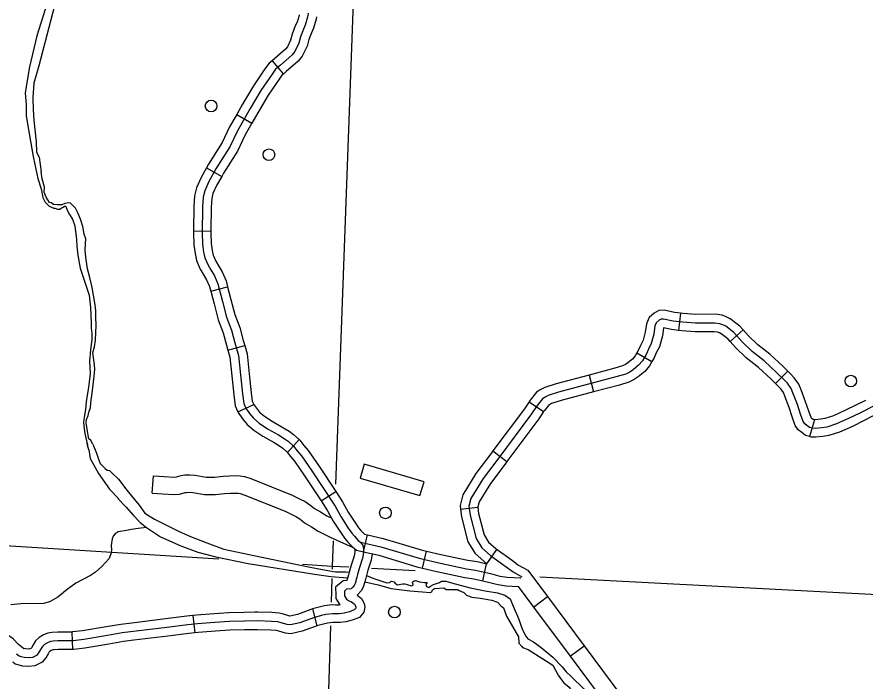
# Model space of a CAD drawing. Extents: x 653372 to 905732, y 627442 to 787275.
# Drawn here: x 889295 to 896560, y 691020 to 696705 of the extents above; entities that cross this region are included whole.
import ezdxf

# ---------------------------------------------------------------- set-up
doc = ezdxf.new("R2010")
doc.units = 0
for name, color, linetype in [('Level 32', 7, 'Continuous'), ('Level 35', 7, 'Continuous'), ('Level 45', 7, 'Continuous'), ('Level 46', 7, 'Continuous'), ('Level 5', 7, 'Continuous'), ('Level 56', 7, 'Continuous'), ('Level 57', 7, 'Continuous')]:
    doc.layers.add(name, color=color, linetype=linetype)

msp = doc.modelspace()

# ---------------------------------------------------------------- linework, layer by layer
at = {"layer": 'Level 32'}
for p, q in [((891481.2, 696330.5), (891577.6, 696216.4)), ((891178.2, 695871.4), (891307.8, 695797.2)), ((890919.1, 695414.3), (891049, 695340.6)), ((890807.8, 694873.6), (890957.1, 694872.3)), ((890955, 694358.6), (891099.6, 694395.8)), ((894979, 694170), (894962.7, 694021.5)), ((895516.5, 694026.1), (895404.9, 693926.9)), ((891102.3, 693852.1), (891245.8, 693893.6)), ((894605.8, 693830.4), (894734.7, 693754.9)), ((894196, 693639.8), (894234, 693495.3)), ((895897.5, 693673.3), (895793.9, 693565.8)), ((893683.1, 693410.1), (893806.6, 693326.2)), ((891187.7, 693325.4), (891323.9, 693386.8)), ((896128.3, 693255.6), (896085.4, 693112.5)), ((891612.1, 692977.1), (891712.5, 693087.6)), ((893373, 692989.8), (893492.6, 692900.4)), ((891901.4, 692561.1), (892026.1, 692643.3)), ((893094.8, 692489.7), (893242.9, 692509.3)), ((892263.6, 692126.2), (892297.4, 692271.7)), ((892770.2, 691986.5), (892804, 692132)), ((893319.6, 692023.5), (893407.3, 692144.4)), ((893285, 691878.2), (893317.8, 692023.9)), ((893719.6, 691652.6), (893839.3, 691741.9)), ((894033.9, 691231.1), (894153.6, 691320.4))]:
    msp.add_line(p, q, dxfattribs=at)
for points in [[(891788.8, 696736.8), (891784.5, 696702.7), (891764.9, 696634.9), (891748.5, 696600.1), (891723.4, 696534.6), (891709.8, 696480.9), (891675.2, 696410.9), (891648.9, 696377.5), (891553.9, 696294.1), (891510.9, 696257.9), (891480, 696216.8), (891384.9, 696074.9), (891292.9, 695921.5), (891183.1, 695729.8), (891117.5, 695593.6), (891000.1, 695405.8), (890938.6, 695297.2), (890903.1, 695217.9), (890890.6, 695163), (890884.2, 695079.8), (890882.3, 694854.8), (890885.1, 694761), (890894.2, 694692.3), (890904.3, 694644), (890932.3, 694580.3), (890955.4, 694541), (890985.9, 694489.4), (891015.9, 694421.3), (891055.5, 694267.8), (891091, 694136.3), (891133.4, 694022.5), (891162.1, 693914.3), (891193.2, 693806.6)], [(891711.9, 696724), (891711.2, 696717.9), (891694.8, 696661.4), (891679.7, 696629.4), (891652.2, 696557.2), (891639.3, 696506.9), (891611.7, 696451), (891594.5, 696429.1), (891505.2, 696350.7), (891481.2, 696330.5)], [(891860.1, 696705.4), (891857.9, 696687.6), (891835, 696608.4), (891817.2, 696570.7), (891794.7, 696511.9), (891780.2, 696454.9), (891738.7, 696370.9), (891703.3, 696325.9), (891602.6, 696237.5), (891577.6, 696216.4)], [(891481.2, 696330.5), (891456.4, 696309.5), (891419.1, 696260.1), (891321.8, 696114.9), (891228.5, 695959.2), (891178.2, 695871.4)], [(891577.6, 696216.4), (891565.5, 696206.2), (891540.9, 696173.5), (891448, 696034.9), (891357.4, 695883.7), (891307.8, 695797.2)], [(891178.2, 695871.4), (891117, 695764.6), (891052, 695629.8), (890936, 695444), (890919.1, 695414.3)], [(891307.8, 695797.2), (891249.2, 695694.9), (891183, 695557.5), (891064.3, 695367.6), (891049, 695340.6)], [(890919.1, 695414.3), (890871.9, 695331), (890831.9, 695241.7), (890816.6, 695174.2), (890809.5, 695083), (890807.8, 694873.6)], [(891049, 695340.6), (891005.3, 695263.5), (890974.3, 695194.2), (890964.6, 695151.8), (890958.8, 695076.6), (890957.1, 694872.3)], [(890807.8, 694873.6), (890807.6, 694854), (890810.6, 694755), (890820.5, 694679.7), (890832.9, 694621.1), (890865.7, 694546.3), (890891.1, 694503.1), (890919.4, 694455.2), (890945.1, 694396.8), (890955, 694358.6)], [(890957.1, 694872.3), (890957, 694855.6), (890959.6, 694767), (890967.8, 694704.9), (890975.8, 694667), (890998.9, 694614.4), (891019.7, 694579), (891052.5, 694523.6), (891086.7, 694445.8), (891099.6, 694395.8)], [(890955, 694358.6), (890983.2, 694248.7), (891019.8, 694113.5), (891062.2, 693999.9), (891090.1, 693894.4), (891102.3, 693852.1)], [(891099.6, 694395.8), (891127.7, 694286.8), (891162.2, 694159.2), (891204.7, 694045.2), (891234, 693934.2), (891245.8, 693893.6)], [(894979, 694170), (894927, 694175.7), (894840.1, 694194), (894794.2, 694191.6), (894754, 694170.1), (894709.7, 694132.9), (894687.8, 694078.9), (894677.3, 694005.2), (894658.6, 693936.7), (894636.3, 693893.4), (894617.5, 693850.4), (894605.8, 693830.4)], [(895516.5, 694026.1), (895488.6, 694057.5), (895406.1, 694122.1), (895370.5, 694137.5), (895336.3, 694151.3), (895277.9, 694159.7), (895110.2, 694159.2), (895003.2, 694167.3), (894979, 694170)], [(896637.2, 693376.7), (896520, 693317.3), (896419.9, 693267.4), (896315.5, 693221.1), (896232.6, 693194.3), (896190, 693186.8), (896136.4, 693182.5), (896109.5, 693183.3), (896083.7, 693191), (896062.8, 693206.2), (896043.4, 693221.6), (896030.2, 693241.6), (896007.4, 693305.1), (895980.6, 693386.6), (895943.1, 693486.4), (895927.6, 693525), (895896.4, 693568.5), (895870, 693596.1), (895804, 693659.8), (895695.4, 693760.4), (895592.4, 693841.9), (895507.9, 693923.4), (895437.3, 694002.8), (895367.6, 694057.3), (895341.7, 694068.6), (895316.8, 694078.6), (895272.7, 694085), (895107.5, 694084.5), (894996.3, 694093), (894915.2, 694101.8), (894834.3, 694118.9), (894814.7, 694117.9), (894796.1, 694107.9), (894771.9, 694087.6), (894760.5, 694059.4), (894750.6, 693990.1), (894728.6, 693909.4), (894703.8, 693861.3), (894684.1, 693816.4), (894652.4, 693762.2), (894620.7, 693723.4), (894573.5, 693684.1), (894544.3, 693665.3), (894510, 693648.1), (894436.6, 693625.8), (893935, 693493.9), (893846.6, 693463.9), (893819.3, 693450.8), (893795.9, 693435.7), (893752.4, 693379.2), (893703.6, 693307.5), (893413.3, 692919.1), (893289.2, 692753.4), (893183.9, 692583.2), (893166.5, 692516.9), (893176.9, 692438.9), (893228.1, 692240), (893278.4, 692160.5), (893352.9, 692093.8), (893433.7, 692035.2), (893506.1, 691983.3), (893546.1, 691953.2), (893619.6, 691911.6)], [(894962.7, 694021.5), (894903.4, 694028), (894834.4, 694042.6), (894834.1, 694042.4), (894833.1, 694039.8), (894823.9, 693975), (894798.6, 693882.2), (894771.2, 693829.1), (894750.8, 693782.5), (894734.7, 693754.9)], [(895404.9, 693926.9), (895386, 693948.2), (895329.1, 693992.6), (895312.8, 693999.7), (895297.2, 694006), (895267.4, 694010.3), (895104.7, 694009.8), (894989.4, 694018.6), (894962.7, 694021.5)], [(895897.5, 693673.3), (895855.3, 693714.1), (895744, 693817.2), (895641.6, 693898.2), (895561.8, 693975.2), (895516.5, 694026.1)], [(895793.9, 693565.8), (895752.7, 693605.6), (895646.8, 693703.7), (895543.2, 693785.6), (895454, 693871.7), (895404.9, 693926.9)], [(891102.3, 693852.1), (891119.6, 693792.5), (891135.3, 693633.2), (891152.8, 693470.2), (891165.2, 693375.3), (891187.7, 693325.4)], [(891245.8, 693893.6), (891266.8, 693820.8), (891283.9, 693648.6), (891301.1, 693487.8), (891310.4, 693416.6), (891323.9, 693386.8)], [(894605.8, 693830.4), (894590.9, 693805), (894567.4, 693776.2), (894529.2, 693744.4), (894507.2, 693730.2), (894482.3, 693717.7), (894416.3, 693697.7), (894196, 693639.8)], [(891193.2, 693806.6), (891209.6, 693640.9), (891227, 693479), (891237.8, 693396), (891256.5, 693354.6), (891286.1, 693310.7), (891320.2, 693270), (891369.7, 693227.8), (891441.1, 693179.5), (891535.5, 693127.1), (891584.8, 693095.3), (891618.3, 693072.3), (891663.4, 693031.3), (891695.3, 692989.5), (891731.5, 692947.7), (891820.5, 692819.3), (892020.8, 692515.6), (892068.5, 692427.1), (892133.4, 692328.5), (892163.1, 692285), (892186, 692258.7), (892219.3, 692223.4), (892237.8, 692208.9), (892413.6, 692168), (892739.6, 692070.3), (892909.4, 692030.9), (893145.7, 691979.7), (893223.3, 691968.6), (893351.9, 691939.7), (893410.3, 691923.6), (893431.9, 691918.2), (893493.8, 691909.7), (893605.7, 691902.3), (893611.4, 691902.2)], [(894734.7, 693754.9), (894713.9, 693719.5), (894674, 693670.6), (894617.8, 693623.8), (894581.4, 693600.3), (894537.7, 693578.5), (894457, 693554), (894234, 693495.3)], [(894196, 693639.8), (893913.5, 693565.4), (893818.3, 693533.2), (893782.7, 693516), (893744.7, 693491.5), (893691.9, 693423.1), (893683.1, 693410.1)], [(896128.3, 693255.6), (896117.3, 693258.9), (896108, 693265.7), (896099.1, 693272.7), (896097.5, 693275.2), (896078, 693329.4), (896051, 693411.4), (896012.7, 693513.4), (895993.6, 693561.2), (895954, 693616.2), (895923, 693648.8), (895897.5, 693673.3)], [(896085.4, 693112.5), (896050, 693123.2), (896017.6, 693146.7), (895987.6, 693170.5), (895962.9, 693207.9), (895936.8, 693280.8), (895910.1, 693361.8), (895873.5, 693459.3), (895861.7, 693488.7), (895838.7, 693520.7), (895817, 693543.5), (895793.9, 693565.8)], [(894234, 693495.3), (893956.5, 693422.3), (893874.9, 693394.6), (893855.9, 693385.5), (893847.2, 693379.9), (893812.9, 693335.4), (893806.6, 693326.2)], [(893683.1, 693410.1), (893642.8, 693350.9), (893373, 692989.8)], [(896562.8, 693422.7), (896486.5, 693384), (896388.1, 693335), (896288.8, 693290.9), (896214.5, 693267), (896180.5, 693261), (896134.4, 693257.3), (896121.5, 693257.6), (896128.3, 693255.6)], [(891187.7, 693325.4), (891191, 693318.1), (891226.4, 693265.7), (891267, 693217.3), (891324.4, 693168.2), (891402, 693115.8), (891497.1, 693063), (891543.4, 693033.2), (891571.8, 693013.6), (891612.1, 692977.1)], [(891321.9, 693391.1), (891345.8, 693355.7), (891373.4, 693322.8), (891415, 693287.3), (891480.2, 693243.2), (891573.9, 693191.2), (891626.2, 693157.5), (891664.8, 693131), (891712.5, 693087.6)], [(893806.6, 693326.2), (893764.4, 693264.1), (893492.6, 692900.4)], [(896630.3, 693289.5), (896553.6, 693250.5), (896451.7, 693199.8), (896342.2, 693151.2), (896250.6, 693121.7), (896199.5, 693112.7), (896138.3, 693107.7), (896097.5, 693108.9), (896085.4, 693112.5)], [(891712.5, 693087.6), (891718.7, 693082), (891753.3, 693036.7), (891790.6, 692993.5), (891882.4, 692861.2), (892026.1, 692643.3)], [(891608.2, 692980.6), (891637.4, 692942.4), (891672.4, 692901.9), (891758.7, 692777.5), (891901.4, 692561.1)], [(893373, 692989.8), (893353.5, 692963.9), (893227.4, 692795.5), (893114.5, 692613), (893090.6, 692521.6), (893094.8, 692489.7)], [(893492.6, 692900.4), (893473.1, 692874.4), (893351, 692711.3), (893253.3, 692553.5), (893242.5, 692512.1), (893242.9, 692509.3)], [(892026.1, 692643.3), (892085, 692553.9), (892132.7, 692465.4), (892195.4, 692370.1), (892222.3, 692330.8), (892241.3, 692308.9), (892269.9, 692278.6), (892270.9, 692277.8), (892297.4, 692271.7)], [(891901.4, 692561.1), (891956.6, 692477.2), (892004.4, 692388.8), (892071.4, 692286.9), (892103.9, 692239.3), (892130.7, 692208.6), (892168.8, 692168.2), (892204.6, 692139.9), (892263.6, 692126.2)], [(893094.8, 692489.7), (893103.4, 692424.7), (893158.8, 692210), (893220.8, 692111.8), (893319.6, 692023.5)], [(893242.9, 692509.3), (893250.3, 692453.2), (893297.5, 692270), (893335.9, 692209.2), (893399.9, 692152), (893449.5, 692116.1)], [(892297.4, 692271.7), (892432.7, 692240.2), (892758.8, 692142.5), (892804, 692132)], [(892263.6, 692126.2), (892394.4, 692095.8), (892720.4, 691998.1), (892770.2, 691986.5)], [(892804, 692132), (892925.8, 692103.8), (893158.9, 692053.3), (893236.9, 692042.1), (893319.6, 692023.5)], [(893449.5, 692116.1), (893477.4, 692095.8), (893550.3, 692043.4), (893587.1, 692015.8), (893670.1, 691968.8), (893839.3, 691741.9)], [(892770.2, 691986.5), (892893.1, 691958), (893132.5, 691906.2), (893209.8, 691895.1), (893285, 691878.2)], [(893285, 691878.2), (893333.7, 691867.2), (893391.4, 691851.3), (893417.7, 691844.8), (893486.3, 691835.4), (893588.3, 691828.7)], [(893588.3, 691828.7), (893719.6, 691652.6)], [(893839.3, 691741.9), (894153.6, 691320.4)], [(893719.6, 691652.6), (894033.9, 691231.1)], [(894153.6, 691320.4), (894467.9, 690899)], [(894033.9, 691231.1), (894348.2, 690809.7)]]:
    msp.add_lwpolyline(points, dxfattribs=at)
at = {"layer": 'Level 35'}
for points in [[(889612.3, 697049.4), (889552.2, 696814.5), (889465, 696543.4), (889402.2, 696279.6), (889373.1, 696110.5), (889364.9, 696053.4), (889374.2, 695955.4), (889374.1, 695859.8), (889400.3, 695707.2), (889435, 695511.3), (889447.6, 695442.5)], [(889681, 697056.8), (889653.8, 696945.7), (889481.9, 696288.3), (889439.5, 696139), (889429.9, 696015.7), (889432.5, 695909.3), (889440.6, 695822.5), (889458.7, 695636.8), (889461.7, 695548.1), (889485.8, 695505.8), (889503.1, 695379.2)], [(889447.6, 695442.5), (889472.9, 695322.8), (889503.4, 695233.6), (889516.7, 695160.4), (889537.6, 695120.1), (889569.7, 695086.1), (889611.1, 695067.2), (889619.9, 695067), (889641.7, 695059.7), (889652.7, 695059.4), (889663.7, 695059.1), (889672.8, 695067.9), (889690.7, 695076), (889702, 695084.5), (889713, 695084.2), (889717.1, 695073), (889727.3, 695046.2), (889746.3, 695014.8), (889769.4, 694974.4), (889789.8, 694916.4), (889804.1, 694801.3), (889809, 694743.8), (889817.9, 694666.5), (889836.7, 694553.5), (889913.8, 694322.1), (889924, 694218.1), (889931.2, 694083.3), (889932.1, 694040), (889937.5, 693995.7), (889936, 693945), (889924.6, 693854.8), (889917.4, 693757.9), (889921, 693651.9), (889908.8, 693534), (889900.7, 693483.5), (889887.5, 693408.8), (889883.5, 693345), (889870.6, 693279.1), (889864.8, 693232.9), (889872.1, 693179.8), (889875.4, 693140), (889898.9, 693038.9)], [(889945.5, 693047.5), (889926.5, 693078.9), (889911.5, 693092.6), (889905.8, 693123.6), (889898, 693159.2), (889892.4, 693194.6), (889889, 693230), (889889.8, 693258.7), (889904.1, 693293.6), (889913.9, 693330.8), (889923.6, 693359.2), (889927, 693401.1), (889943.3, 693506.5), (889955.6, 693629.8), (889961.7, 693687), (889958.4, 693726.8), (889943.8, 693830.9), (889958.5, 693881.2), (889966.7, 693938.4), (889974.8, 694065.7), (889970.1, 694132), (889971.8, 694191.6), (889962.7, 694258), (889940, 694388.5), (889920.4, 694475.1), (889900.5, 694548.5), (889885.7, 694647.7), (889878.6, 694707.5), (889882.4, 694762.6), (889883.6, 694806.7), (889869.4, 694846.8), (889858, 694910.8), (889839.9, 694973.1), (889815.1, 695029), (889796.3, 695067), (889766.3, 695098.8), (889753.4, 695110.2), (889738.1, 695112.8), (889704.8, 695107.2), (889680.3, 695096.8), (889640.5, 695095.8), (889607.6, 695101.1), (889588.1, 695112.7), (889575, 695117.5), (889545.4, 695162.1), (889529.1, 695206.7), (889530.3, 695248.6), (889510.3, 695319.8), (889503.1, 695379.2)], [(889910, 693000.3), (889898.9, 693038.9), (889895.3, 693057.8)], [(889945.5, 693047.5), (889976.4, 692970.5), (889994.7, 692919.2), (890009.1, 692881.3), (890049.8, 692840.4), (890069.2, 692824.4), (890089, 692821.6), (890108.3, 692803.4), (890166.2, 692746.6), (890235.2, 692654.3), (890343, 692525.4), (890390.7, 692456.7), (890474, 692405.3), (890683.2, 692299.1), (890782.9, 692258.2), (890920.2, 692203.8), (891068.3, 692149.6), (891338.5, 692090.2), (891791.8, 691997.9)], [(889910, 693000.3), (889923.2, 692924.3), (889992.3, 692796.6), (890087.7, 692663.6), (890168, 692580.4)], [(890159.3, 692583.5), (890231, 692507.2), (890294, 692437.7), (890349.6, 692376.6), (890405.8, 692335.2), (890524.7, 692254.6), (890698.9, 692177.1), (890845.1, 692122.1), (891000.1, 692084.3), (891277, 692026.6), (891845.1, 691935.1), (891983, 691915.9), (892128.7, 691902)], [(890405.8, 692335.2), (890332.7, 692326.3), (890275.1, 692316.9), (890232.9, 692307.1), (890162.3, 692296.1), (890137, 692279.7), (890120.6, 692259.2), (890110.2, 692236.5), (890103, 692178.8), (890106.2, 692141.9), (890102.6, 692116.1), (890083.7, 692069.7), (890023.4, 691999.2), (889967.5, 691951.6), (889926.1, 691923.6), (889800, 691856.5), (889725.1, 691803.3), (889644, 691737.2), (889580.4, 691700.7), (889524.2, 691683), (889326.8, 691680.1), (889243.8, 691670.9)], [(891791.8, 691997.9), (891926.1, 691972.7), (892023.1, 691954.4), (892111.8, 691954), (892142.1, 691952)], [(892274.7, 691870.2), (892388.2, 691844), (892500.1, 691811.4), (892660.1, 691793.2), (892770, 691782.3), (892836, 691776.2), (892849.7, 691784.4), (892854.1, 691799.8), (892872.8, 691810.8), (892912.5, 691815.5), (892953.2, 691817.2), (892971.1, 691802.2), (893038.6, 691802.9), (893067.8, 691802.3), (893083.3, 691794.1), (893123.4, 691778), (893145.2, 691754.8), (893191.7, 691737.5), (893263.5, 691729.8), (893361.9, 691711.6), (893412.8, 691693.4), (893440.1, 691663.9), (893462, 691645.6), (893490, 691574.3), (893591.4, 691397.3), (893595.8, 691344.7), (893619, 691314), (893624.7, 691306.3), (893675.2, 691288.3), (893885, 691154.2)], [(892288.8, 691922.1), (892351.3, 691896.9), (892464.2, 691860.3), (892488.5, 691864.5), (892501.3, 691874.7), (892515.7, 691871.4), (892527.2, 691868.2), (892532.8, 691860.3), (892552.7, 691844.2), (892601.2, 691850.6), (892618.7, 691853), (892638.4, 691846.1), (892674.2, 691835), (892690, 691840.3), (892684.9, 691866.5), (892697.8, 691876.8), (892709, 691878.9), (892743.5, 691870.2), (892786.4, 691863.6), (892808.6, 691862), (892797.5, 691846.9), (892804.7, 691830.2), (892824.8, 691819.9), (892837.2, 691832.7), (892863.2, 691845), (892914, 691863.8), (892932.6, 691874.9), (892969.4, 691874.8), (893016.3, 691860.9), (893177.6, 691818.9), (893307, 691792.2), (893411.7, 691774.7), (893474.2, 691754.8), (893521.2, 691722), (893547.1, 691661.2), (893592.9, 691554.8), (893626.6, 691458.2), (893654.6, 691404.5), (893672.6, 691382), (893719.1, 691354.6), (893785.1, 691306.5), (893887, 691223.4)], [(893887, 691223.4), (893964.8, 691140.9), (894001.1, 691097.3), (894040.7, 691061.9), (894153.2, 690950.9), (894205.2, 690882.4), (894215.4, 690826.6), (894202.8, 690773.7), (894187.4, 690642.3)], [(893885, 691154.2), (893932.2, 691069.2), (893960.3, 691030.5), (893979, 691004.7), (894025.1, 690965.8), (894040.7, 690944.1), (894091.5, 690907.8), (894128.1, 690863.7), (894124.9, 690840), (894101.8, 690643.7)]]:
    msp.add_lwpolyline(points, dxfattribs=at)
at = {"layer": 'Level 45'}
for p, q in [((890801.7, 691579.7), (890818, 691431.2)), ((891827.9, 691637.2), (891864.8, 691492.5)), ((889766.1, 691439.3), (889770.3, 691290.1))]:
    msp.add_line(p, q, dxfattribs=at)
for points in [[(892237.8, 692208.9), (892257.3, 692181.2), (892263.2, 692151), (892264.3, 692121), (892256, 692070.9), (892230.5, 691990.4), (892213.6, 691930.5), (892207.5, 691907.9), (892192.5, 691856), (892184, 691836.4), (892172, 691824.2), (892158.7, 691808.4), (892118.6, 691805.1), (892100.5, 691790.1), (892101.5, 691747.9), (892118.1, 691721.7), (892136.1, 691709.6), (892162, 691696.6), (892173.2, 691688.2), (892187.1, 691676.6), (892197.7, 691657.1), (892199.1, 691650.1), (892197.9, 691643.2), (892184.2, 691627.7), (892143.6, 691612.2), (892096.8, 691600.7), (892057.6, 691594.5), (892020.8, 691594.6), (891998.1, 691595.7), (891942.4, 691588.7), (891902.6, 691579.2), (891834.8, 691561.9), (891718.2, 691518.2), (891637.6, 691500.3), (891609.7, 691502.7)], [(892188.4, 692152.7), (892189.4, 692125.8), (892183.2, 692088.4), (892159, 692011.8), (892141.6, 691950.4), (892135.6, 691927.9), (892122.2, 691881.4), (892121.7, 691880.3), (892089.2, 691877.7), (892025, 691824.6), (892026.6, 691755)], [(892337.9, 692108.9), (892328.9, 692053.5), (892302.1, 691969), (892285.6, 691910.7), (892279.5, 691887.8), (892262.9, 691830.5), (892246.9, 691794), (892209.2, 691755.4)], [(892026.6, 691755), (892027.3, 691725.5), (892061.9, 691670.8), (892051.9, 691669.2), (892022.6, 691669.3), (891995.2, 691670.6), (891929, 691662.3), (891884.7, 691651.7), (891827.9, 691637.2)], [(892209.2, 691755.4), (892245.8, 691724.9), (892268.7, 691682.9), (892275.2, 691650.7), (892267.6, 691609.5), (892228.2, 691564.5), (892165.8, 691540.7), (892111.5, 691527.4), (892063.3, 691519.9), (892019, 691520), (892001.1, 691520.8), (891955.8, 691515.1), (891920.5, 691506.7), (891864.8, 691492.5)], [(890801.7, 691579.7), (890751.6, 691574.1), (890568.8, 691552.5), (890278.7, 691516.3)], [(891333.9, 691607.9), (891242.3, 691607.1), (891110.9, 691603.3), (890985, 691595), (890833.5, 691583.2), (890801.7, 691579.7)], [(891827.9, 691637.2), (891812.4, 691633.3), (891696.9, 691590), (891632.7, 691575.7), (891624.7, 691576.4), (891579.1, 691591.1), (891542.3, 691599.9), (891479.2, 691605.2), (891358.1, 691608.2), (891333.9, 691607.9)], [(891609.7, 691502.7), (891558.9, 691519.1), (891530.4, 691525.9), (891475.1, 691530.6), (891357.5, 691533.5), (891243.8, 691532.5), (891114.4, 691528.7), (890990.3, 691520.5), (890840.5, 691508.8), (890760.1, 691500), (890577.8, 691478.4), (890197, 691430.8), (890070.3, 691408.8), (889866.9, 691375.1), (889775.8, 691364.9), (889709.7, 691363.1), (889646, 691364.6), (889603.9, 691361.8), (889581.9, 691357.7), (889556, 691346.7), (889531, 691332.4), (889513.4, 691315.8), (889497.7, 691290.6), (889479.8, 691261.2), (889462.1, 691239.3), (889427.9, 691221.6), (889391.5, 691218.3), (889356.4, 691220.4), (889332, 691226.5), (889315, 691231.2), (889291, 691250.1)], [(890278.7, 691516.3), (890185.9, 691504.7), (890057.8, 691482.4), (889856.6, 691449.1), (889770.6, 691439.5), (889766.1, 691439.3)], [(889351.3, 691297.7), (889337.5, 691308.6), (889307.4, 691332.8), (889261.4, 691381.5), (889214, 691415.6), (889174.5, 691433.5), (889134.6, 691451.4), (889076.1, 691460.6), (889016.5, 691458.2), (888949.3, 691447.3), (888848.8, 691410.6), (888809.3, 691394)], [(889766.1, 691439.3), (889709.5, 691437.8), (889644.5, 691439.3), (889594.5, 691436.1), (889560.1, 691429.5), (889522.8, 691413.7), (889486.2, 691392.8), (889455.1, 691363.5), (889434.2, 691329.8), (889418.6, 691304.3), (889413.8, 691298.4), (889406.7, 691294.7), (889390.4, 691293.2), (889367.6, 691294.6), (889351.1, 691298.7), (889349.5, 691299.1), (889351.3, 691297.7)], [(891335.3, 691458.6), (891245.2, 691457.8), (891118, 691454.1), (890995.7, 691446), (890847.5, 691434.4), (890818, 691431.2)], [(891864.8, 691492.5), (891857.2, 691490.5), (891739.6, 691446.5), (891642.6, 691424.9), (891594.8, 691429.1), (891538.8, 691447.2), (891518.6, 691452), (891471.1, 691456), (891356.9, 691458.8), (891335.3, 691458.6)], [(890297.2, 691368.1), (890208, 691356.9), (890082.8, 691335.2), (889877.1, 691301.1), (889781, 691290.4), (889770.3, 691290.1)], [(890818, 691431.2), (890768.6, 691425.8), (890586.8, 691404.2), (890297.2, 691368.1)], [(889770.3, 691290.1), (889709.8, 691288.4), (889647.6, 691289.9), (889613.3, 691287.6), (889603.7, 691285.8), (889589.1, 691279.6), (889575.8, 691272), (889571.7, 691268.2), (889561.3, 691251.5), (889541, 691218.1), (889510.4, 691180.2), (889449.2, 691148.5), (889392.6, 691143.5), (889345.1, 691146.3), (889312.9, 691154.3), (889280.6, 691163.3), (889259.1, 691180.2)]]:
    msp.add_lwpolyline(points, dxfattribs=at)
at = {"layer": 'Level 46'}
for points in [[(890454.2, 692627.7), (890463.8, 692777.5), (890555.7, 692771.7), (890638.1, 692765.2), (890660.7, 692767.4), (890702.5, 692778.6), (890733, 692783.8), (890775.7, 692785.4), (890820.5, 692781.5), (890917.1, 692765.8), (890945.6, 692764.9), (890986.5, 692765.7), (891060.3, 692774.4), (891115.2, 692777.6), (891178, 692778.1), (891207.6, 692777.3), (891244.4, 692770), (891298.2, 692752.5), (891653.3, 692610.3), (891722.4, 692576.9), (891763.9, 692555.8), (891804.6, 692528.7), (891844.1, 692497.8), (891894.8, 692467.5), (891948.8, 692434.2), (891991.4, 692412.8)], [(890454.2, 692627.7), (890545.7, 692622.7), (890639.4, 692615.3), (890687.5, 692619.9), (890734.6, 692632.6), (890748.4, 692634.9), (890772, 692635.8), (890802, 692633.2), (890902.9, 692616.8), (890944.9, 692615.5), (890996.7, 692616.5), (891073.4, 692625.6), (891120.1, 692628.3), (891176.4, 692628.7), (891190.9, 692628.3), (891206.7, 692625.2), (891247.3, 692612), (891592.9, 692473.6), (891656.1, 692443), (891688.5, 692426.6), (891717, 692407.6), (891759.4, 692374.4), (891817.2, 692339.8), (891875.9, 692303.7), (891977.8, 692252.5), (892174.9, 692161.7)]]:
    msp.add_lwpolyline(points, dxfattribs=at)
at = {"layer": 'Level 5'}
for points in [[(892196.1, 697381), (892022.6, 692704.6)], [(886763.7, 692332.2), (891024.3, 692065.1)], [(892004.5, 692218.6), (891996.6, 692004.1)], [(891740.8, 692020.2), (891996.6, 692004.1)], [(891996.6, 692004.1), (891995.8, 691977.4)], [(891996.6, 692004.1), (892138.2, 691996.7)], [(892332.2, 691986.5), (892705.5, 691967)], [(891993.3, 691897.6), (891987.2, 691695.7)], [(893774.8, 691910.9), (897211.5, 691730.9)], [(891981, 691491.9), (891933.7, 689933.3)]]:
    msp.add_lwpolyline(points, dxfattribs=at)
at = {"layer": 'Level 56'}
for centre in [(890958.3, 695943.2), (891453.6, 695526), (896438.7, 693588.2), (892451.6, 692459.1), (892528.8, 691609.8)]:
    msp.add_circle(centre, 49.8, dxfattribs=at)
at = {"layer": 'Level 57'}
for p, q in [((892268.8, 692876.9), (892233.8, 692757.4)), ((892782.3, 692726.1), (892268.8, 692876.9)), ((892233.8, 692757.4), (892747.3, 692606.7)), ((892747.3, 692606.7), (892782.3, 692726.1))]:
    msp.add_line(p, q, dxfattribs=at)

doc.saveas('drawing.dxf')
